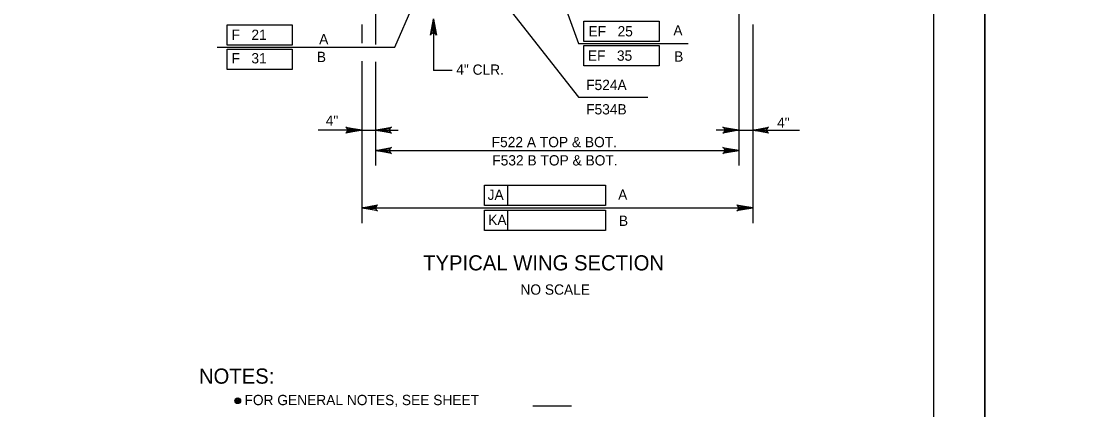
# Model space of a CAD drawing. Extents: x 638255 to 640306, y 296059 to 298435.
# Drawn here: x 638995.3 to 639303.6, y 296329.3 to 296442.7 of the extents above; entities that cross this region are included whole.
import ezdxf

# ---------------------------------------------------------------- set-up
doc = ezdxf.new("R2010")
doc.units = 0
for name, color, linetype in [('2', 7, 'Continuous'), ('Level 3', 7, 'Continuous'), ('Level 4', 7, 'Continuous'), ('Level 6', 7, 'Continuous'), ('PLT-BNDY', 7, 'Continuous')]:
    doc.layers.add(name, color=color, linetype=linetype)

msp = doc.modelspace()

# ---------------------------------------------------------------- linework, layer by layer
at = {"layer": '2'}
msp.add_line((639261.46, 296638.46), (639261.46, 296074.46), dxfattribs=at)
at = {"layer": 'Level 3'}
msp.add_line((639104.37, 296435.07), (639109.64, 296447.31), dxfattribs=at)
at = {"layer": 'Level 4'}
for p, q in [((639128.42, 296458.11), (639157.94, 296420.45)), ((639153.24, 296449.03), (639157.89, 296436.09)), ((639098.72, 296446.23), (639098.72, 296435.81)), ((639098.72, 296446.09), (639098.72, 296438.96)), ((639204.66, 296446.22), (639204.66, 296400.55)), ((639055.47, 296435.69), (639055.47, 296441.58)), ((639055.47, 296441.58), (639074.38, 296441.58)), ((639074.38, 296441.58), (639074.38, 296435.69)), ((639094.66, 296441.68), (639094.66, 296436.22)), ((639159.46, 296442.61), (639181.46, 296442.61)), ((639159.46, 296436.71), (639159.46, 296442.61)), ((639181.46, 296442.61), (639181.46, 296436.71)), ((639208.72, 296441.68), (639208.72, 296383.78)), ((639115.57, 296440.89), (639115.57, 296428.22)), ((639052.51, 296435.07), (639104.37, 296435.07)), ((639074.38, 296435.69), (639055.47, 296435.69)), ((639157.89, 296436.09), (639189.94, 296436.09)), ((639181.46, 296436.71), (639159.46, 296436.71)), ((639159.46, 296435.51), (639181.46, 296435.51)), ((639159.46, 296429.61), (639159.46, 296435.51)), ((639181.46, 296435.51), (639181.46, 296429.61)), ((639055.47, 296434.48), (639074.38, 296434.48)), ((639055.47, 296428.59), (639055.47, 296434.48)), ((639074.38, 296434.48), (639074.38, 296428.59)), ((639094.66, 296430.98), (639094.66, 296383.78)), ((639098.72, 296430.83), (639098.72, 296400.55)), ((639181.46, 296429.61), (639159.46, 296429.61)), ((639074.38, 296428.59), (639055.47, 296428.59)), ((639157.94, 296420.45), (639178.17, 296420.45)), ((639208.72, 296421.41), (639208.72, 296409.94)), ((639094.66, 296410.89), (639082, 296410.89)), ((639094.66, 296410.89), (639105.3, 296410.89)), ((639204.66, 296410.89), (639198.08, 296410.89)), ((639204.66, 296410.89), (639222.41, 296410.89)), ((639098.72, 296404.97), (639204.66, 296404.97)), ((639130.51, 296394.82), (639165.74, 296394.82)), ((639130.51, 296388.92), (639130.51, 296394.82)), ((639137.34, 296388.92), (639137.34, 296394.82)), ((639165.74, 296394.82), (639165.74, 296388.92)), ((639165.74, 296388.92), (639130.51, 296388.92)), ((639094.66, 296388.2), (639208.72, 296388.2)), ((639130.51, 296387.55), (639165.74, 296387.55)), ((639130.51, 296381.65), (639130.51, 296387.55)), ((639137.34, 296381.65), (639137.34, 296387.55)), ((639165.74, 296387.55), (639165.74, 296381.65)), ((639165.74, 296381.65), (639130.51, 296381.65)), ((639144.59, 296330.54), (639155.88, 296330.54))]:
    msp.add_line(p, q, dxfattribs=at)
for points in [[(639115.58, 296443.22), (639116.46, 296438.57), (639116.21, 296438.92), (639115.89, 296439.11), (639115.58, 296439.16), (639115.27, 296439.11), (639114.96, 296438.92), (639114.71, 296438.57), (639115.58, 296443.22), (639114.96, 296438.92), (639115.27, 296439.11), (639115.58, 296443.22), (639115.58, 296439.16), (639115.89, 296439.11), (639115.58, 296443.22), (639116.21, 296438.92)], [(639094.66, 296410.89), (639090.01, 296410.02), (639090.37, 296410.27), (639090.55, 296410.58), (639090.61, 296410.89), (639090.55, 296411.21), (639090.37, 296411.52), (639090.01, 296411.77), (639094.66, 296410.89), (639090.37, 296411.52), (639090.55, 296411.21), (639094.66, 296410.89), (639090.61, 296410.89), (639090.55, 296410.58), (639094.66, 296410.89), (639090.37, 296410.27)], [(639098.72, 296410.89), (639103.37, 296411.77), (639103.01, 296411.52), (639102.83, 296411.21), (639102.78, 296410.89), (639102.83, 296410.58), (639103.01, 296410.27), (639103.37, 296410.02), (639098.72, 296410.89), (639103.01, 296410.27), (639102.83, 296410.58), (639098.72, 296410.89), (639102.78, 296410.89), (639102.83, 296411.21), (639098.72, 296410.89), (639103.01, 296411.52)], [(639204.66, 296410.89), (639200.01, 296410.02), (639200.37, 296410.27), (639200.55, 296410.58), (639200.61, 296410.89), (639200.55, 296411.21), (639200.37, 296411.52), (639200.01, 296411.77), (639204.66, 296410.89), (639200.37, 296411.52), (639200.55, 296411.21), (639204.66, 296410.89), (639200.61, 296410.89), (639200.55, 296410.58), (639204.66, 296410.89), (639200.37, 296410.27)], [(639208.72, 296410.89), (639213.37, 296411.77), (639213.01, 296411.52), (639212.83, 296411.21), (639212.77, 296410.89), (639212.83, 296410.58), (639213.01, 296410.27), (639213.37, 296410.02), (639208.72, 296410.89), (639213.01, 296410.27), (639212.83, 296410.58), (639208.72, 296410.89), (639212.77, 296410.89), (639212.83, 296411.21), (639208.72, 296410.89), (639213.01, 296411.52)], [(639098.72, 296404.97), (639103.37, 296405.84), (639103.01, 296405.6), (639102.83, 296405.28), (639102.78, 296404.97), (639102.83, 296404.66), (639103.01, 296404.35), (639103.37, 296404.1), (639098.72, 296404.97), (639103.01, 296404.35), (639102.83, 296404.66), (639098.72, 296404.97), (639102.78, 296404.97), (639102.83, 296405.28), (639098.72, 296404.97), (639103.01, 296405.6)], [(639204.66, 296404.97), (639200.01, 296404.1), (639200.37, 296404.35), (639200.55, 296404.66), (639200.61, 296404.97), (639200.55, 296405.28), (639200.37, 296405.6), (639200.01, 296405.84), (639204.66, 296404.97), (639200.37, 296405.6), (639200.55, 296405.28), (639204.66, 296404.97), (639200.61, 296404.97), (639200.55, 296404.66), (639204.66, 296404.97), (639200.37, 296404.35)], [(639094.66, 296388.2), (639099.31, 296389.07), (639098.96, 296388.83), (639098.77, 296388.51), (639098.72, 296388.2), (639098.77, 296387.89), (639098.96, 296387.58), (639099.31, 296387.33), (639094.66, 296388.2), (639098.96, 296387.58), (639098.77, 296387.89), (639094.66, 296388.2), (639098.72, 296388.2), (639098.77, 296388.51), (639094.66, 296388.2), (639098.96, 296388.83)], [(639208.72, 296388.2), (639204.07, 296387.33), (639204.42, 296387.58), (639204.61, 296387.89), (639204.66, 296388.2), (639204.61, 296388.51), (639204.42, 296388.83), (639204.07, 296389.07), (639208.72, 296388.2), (639204.42, 296388.83), (639204.61, 296388.51), (639208.72, 296388.2), (639204.66, 296388.2), (639204.61, 296387.89), (639208.72, 296388.2), (639204.42, 296387.58)]]:
    msp.add_lwpolyline(points, dxfattribs=at)
for points in [[(639116.06, 296440.35), (639115.08, 296440.35), (639115.57, 296443.3)], [(639091.44, 296411.39), (639091.44, 296410.4), (639094.39, 296410.89)], [(639101.8, 296410.4), (639101.8, 296411.39), (639098.86, 296410.89)], [(639201.58, 296410.4), (639201.58, 296411.39), (639204.53, 296410.89)], [(639211.94, 296411.39), (639211.94, 296410.4), (639208.99, 296410.89)], [(639101.67, 296405.46), (639101.67, 296404.48), (639098.72, 296404.97)], [(639201.71, 296405.46), (639201.71, 296404.48), (639204.66, 296404.97)], [(639097.61, 296388.69), (639097.61, 296387.71), (639094.66, 296388.2)], [(639205.77, 296388.69), (639205.77, 296387.71), (639208.72, 296388.2)]]:
    msp.add_lwpolyline(points, close=True, dxfattribs=at)
for radius in [0.832, 0.624, 0.416, 0.208]:
    msp.add_circle((639058.5, 296331.97), radius, dxfattribs=at)
at = {"layer": 'Level 6'}
msp.add_line((639121.03, 296428.22), (639115.57, 296428.22), dxfattribs=at)
at = {"layer": 'PLT-BNDY'}
for points in [[(638435.46, 296653.46), (639276.46, 296653.46), (639276.46, 296059.46), (638435.46, 296059.46)], [(639276.46, 296653.46), (640117.46, 296653.46), (640117.46, 296059.46), (639276.46, 296059.46)]]:
    msp.add_lwpolyline(points, close=True, dxfattribs=at)

# ---------------------------------------------------------------- texts
at = {"layer": 'Level 3'}
for s, p in [('4" CLR.', (639122.25, 296427.02)), ('4"', (639084.18, 296412.14)), ('4"', (639215.84, 296411.55))]:
    msp.add_text(s, height=3, dxfattribs=at).set_placement(p)
at = {"layer": 'Level 4'}
for s, height, p in [('EF   25', 3, (639160.83, 296438.2)), ('A', 3, (639185.58, 296438.47)), ('F   21', 3, (639056.7, 296437.17)), ('A', 3, (639082.26, 296435.91)), ('F   31', 3, (639056.7, 296430.33)), ('B', 3, (639081.57, 296430.73)), ('EF   35', 3, (639160.65, 296431.1)), ('B', 3, (639185.81, 296430.84)), ('F524A', 3, (639160.14, 296422.55)), ('F534B', 3, (639160.14, 296415.45)), ('F522 A TOP & BOT.', 3.0001, (639132.58, 296405.9)), ('F532 B TOP & BOT.', 3.0001, (639132.76, 296400.57)), ('JA', 3, (639131.4, 296390.54)), ('A', 3, (639169.47, 296390.58)), ('KA', 3, (639131.57, 296383.2)), ('B', 3, (639169.69, 296382.95)), ('TYPICAL WING SECTION', 4.4207, (639112.58, 296369.98)), ('NO SCALE', 3, (639140.97, 296362.9)), ('NOTES:', 4.421, (639047.18, 296336.96)), ('FOR GENERAL NOTES, SEE SHEET    ', 3.0001, (639060.47, 296330.7))]:
    msp.add_text(s, height=height, dxfattribs=at).set_placement(p)

doc.saveas('drawing.dxf')
